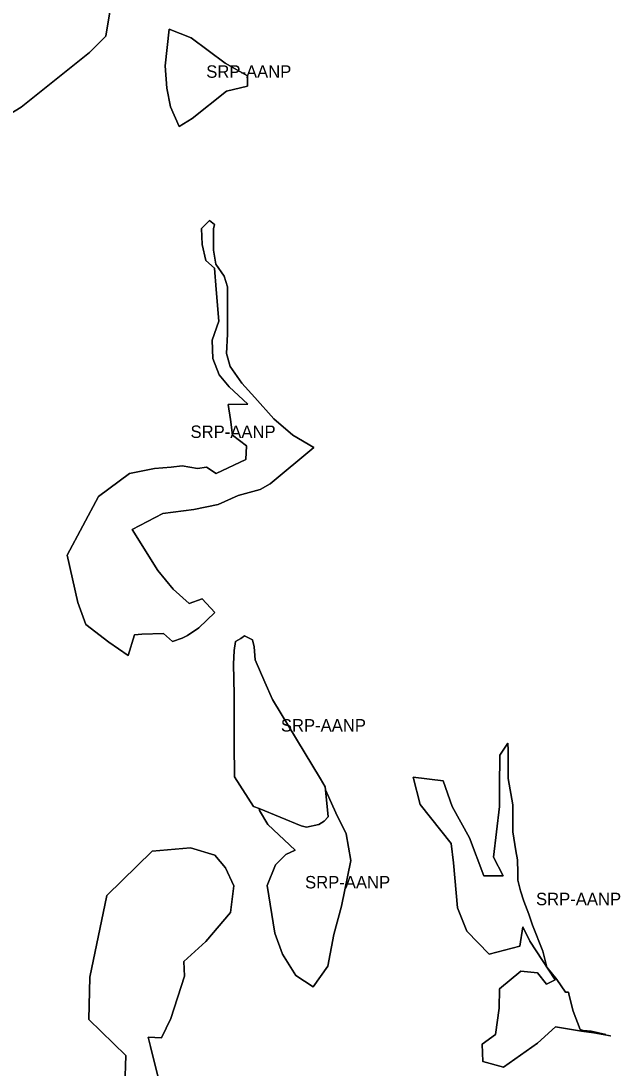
# Model space of a CAD drawing. Extents: x 598968 to 613553, y 4409678 to 4430833.
# Drawn here: x 606814 to 607375, y 4418745 to 4419755 of the extents above; entities that cross this region are included whole.
import ezdxf

# ---------------------------------------------------------------- set-up
doc = ezdxf.new("R2010")
doc.units = 0
doc.layers.add('Sòl Rústic Protegit', color=7, linetype='Continuous')
doc.layers.add('Sòl Rústic Protegit - Alt Nivell de Protecció', color=7, linetype='Continuous')

msp = doc.modelspace()

# ---------------------------------------------------------------- linework, layer by layer
at = {"layer": 'Sòl Rústic Protegit'}
for points in [[(606903.6177, 4419787.5098), (606895.8051, 4419740.0098), (606880.1801, 4419724.5098), (606814.3677, 4419671.5098), (606753.8677, 4419635.0098)], [(607408.6579, 4418771.5174), (607366.2749, 4418779.2702), (607354.3871, 4418780.8208), (607329.2941, 4418785.2348), (607312.0041, 4418769.4498), (607279.4417, 4418746.191), (607259.2941, 4418751.7348), (607258.7673, 4418768.4162), (607271.6887, 4418777.7198), (607275.1691, 4418803.2348), (607275.3067, 4418821.6532), (607295.9813, 4418838.7098), (607312.0041, 4418837.1592), (607320.7909, 4418826.305), (607329.0607, 4418830.4398), (607304.7681, 4418867.6542), (607298.0489, 4418881.6094), (607294.9477, 4418863.0024), (607265.4863, 4418855.2494), (607243.7941, 4418877.2348), (607234.8565, 4418899.7348), (607231.1691, 4418943.2348), (607228.7315, 4418961.7348), (607198.8109, 4418999.4546), (607192.0917, 4419025.8146), (607221.0359, 4419022.1966), (607229.8227, 4418997.3872), (607246.3623, 4418967.409), (607260.3177, 4418930.7116), (607278.9249, 4418930.7116), (607269.6213, 4418948.8018), (607275.3067, 4418997.3872), (607275.3067, 4419016.5112), (607275.8237, 4419047.0062), (607283.5693, 4419058.485), (607283.8749, 4419051.7632), (607283.8749, 4419024.3692), (607288.4407, 4418999.2578), (607288.4407, 4418973.0052), (607291.2443, 4418954.846), (607292.6889, 4418946.1784), (607293.1703, 4418933.6584), (607293.1703, 4418926.4354), (607295.5781, 4418916.3232), (607298.9487, 4418906.2108), (607303.7641, 4418893.691), (607307.1349, 4418883.0972), (607317.2471, 4418858.0572), (607321.0995, 4418842.6482), (607330.7301, 4418830.6098), (607338.9163, 4418818.5714), (607341.8055, 4418818.5714), (607342.7687, 4418815.2006), (607346.6209, 4418800.273), (607353.3623, 4418782.4562), (607356.2515, 4418781.493), (607363.9561, 4418781.0114), (607377.9207, 4418777.6408)], [(606914.1689, 4418727.9974), (606915.1895, 4418757.5968), (606879.4663, 4418792.2994), (606880.4869, 4418833.126), (606896.8175, 4418911.7172), (606940.7061, 4418954.585), (606977.4501, 4418957.647), (607000.9255, 4418950.5024), (607011.1319, 4418938.2544), (607019.2973, 4418920.903), (607016.2355, 4418895.3864), (606992.4301, 4418867.4892), (606971.2427, 4418847.9892), (606971.6177, 4418833.9892), (606958.6177, 4418792.9892), (606949.5551, 4418774.4892), (606936.7427, 4418774.9892), (606938.9301, 4418765.9892), (606946.7427, 4418734.9892)]]:
    msp.add_lwpolyline(points, dxfattribs=at)
for points in [[(606979.0017, 4419660.8128), (606966.5201, 4419653.1852), (606958.1991, 4419671.9074), (606954.7321, 4419689.9364), (606952.9751, 4419711.5672), (606956.8123, 4419746.7968), (606978.3083, 4419738.4758), (607010.8991, 4419714.2062), (607032.3951, 4419701.7246), (607032.3951, 4419692.0166), (607012.3501, 4419687.0672)], [(607096.5507, 4419343.4724), (607054.4603, 4419308.5974), (607044.5397, 4419303.0172), (607023.4587, 4419297.437), (607004.2377, 4419288.7564), (606980.6767, 4419283.7962), (606950.9151, 4419280.076), (606921.1537, 4419264.5752), (606945.9549, 4419224.8932), (606960.8357, 4419206.9124), (606976.3365, 4419193.2718), (606988.7371, 4419197.612), (607001.1377, 4419184.5912), (606985.6369, 4419169.7106), (606974.4763, 4419162.2702), (606969.5161, 4419159.79), (606960.2157, 4419156.69), (606951.5351, 4419164.1302), (606930.4541, 4419163.5102), (606923.6337, 4419162.8902), (606917.4335, 4419143.0492), (606898.8325, 4419156.0698), (606876.5115, 4419172.8108), (606868.7427, 4419194.0098), (606858.5305, 4419239.774), (606888.9121, 4419296.1968), (606918.6735, 4419318.518), (606942.8547, 4419323.4782), (606958.9755, 4419324.7182), (606969.5161, 4419325.9584), (606984.3969, 4419323.4782), (606993.0773, 4419324.7182), (607002.1177, 4419318.5098), (607030.8991, 4419332.1586), (607031.5191, 4419345.1792), (607017.8677, 4419355.5098), (607016.2427, 4419370.5098), (607013.9927, 4419385.0098), (607032.7593, 4419385.4812), (607014.7783, 4419402.2222), (607005.0551, 4419413.5098), (606998.9301, 4419429.5098), (606998.4927, 4419447.0098), (607004.8579, 4419465.4652), (607002.3777, 4419495.8468), (607000.5177, 4419516.3078), (606992.4573, 4419523.7482), (606988.7371, 4419539.249), (606988.1169, 4419554.7496), (606995.8051, 4419562.5098), (607000.5219, 4419558.4994), (606999.6617, 4419554.444), (606999.6617, 4419533.8984), (607001.9445, 4419520.2014), (607009.9345, 4419508.7872), (607013.3587, 4419498.5144), (607013.3587, 4419482.5346), (607013.3587, 4419452.8578), (607012.2173, 4419434.1384), (607015.6415, 4419421.5828), (607027.0557, 4419405.603), (607039.6113, 4419391.906), (607057.8741, 4419371.3604), (607076.1367, 4419355.3806)], [(607043.7427, 4418995.51), (607038.3677, 4418997.5102), (607019.9927, 4419026.0102), (607019.4927, 4419058.5102), (607019.4927, 4419105.0102), (607018.9927, 4419135.0102), (607019.4927, 4419147.5102), (607019.6175, 4419148.0102), (607021.0551, 4419156.5102), (607026.0551, 4419159.5102), (607029.7425, 4419162.0102), (607037.3677, 4419158.0102), (607038.9301, 4419151.5102), (607039.9301, 4419139.0102), (607049.2427, 4419117.5102), (607056.7427, 4419100.5102), (607102.8677, 4419024.0102), (607107.2427, 4419016.5102), (607107.5551, 4419013.51), (607117.6177, 4418991.5098), (607127.7427, 4418971.0098), (607132.2427, 4418945.5098), (607123.1801, 4418901.5098), (607115.6177, 4418874.0098), (607110.0551, 4418843.5098), (607095.8677, 4418823.5098), (607078.9927, 4418834.5098), (607066.3051, 4418855.0098), (607058.6801, 4418875.5098), (607051.5997, 4418921.214), (607059.5737, 4418941.149), (607069.5411, 4418951.1164), (607078.3051, 4418955.5098), (607052.1177, 4418980.0098), (607044.0551, 4418993.5098)]]:
    msp.add_lwpolyline(points, close=True, dxfattribs=at)
at = {"layer": 'Sòl Rústic Protegit - Alt Nivell de Protecció'}
for points in [[(606753.8677, 4419635.0098), (606814.3677, 4419671.5098), (606880.1801, 4419724.5098), (606895.8051, 4419740.0098), (606903.6177, 4419787.5098)], [(607377.9207, 4418777.6408), (607363.9561, 4418781.0114), (607356.2515, 4418781.493), (607353.3623, 4418782.4562), (607346.6209, 4418800.273), (607342.7687, 4418815.2006), (607341.8055, 4418818.5714), (607338.9163, 4418818.5714), (607330.7301, 4418830.6098), (607321.0995, 4418842.6482), (607317.2471, 4418858.0572), (607307.1349, 4418883.0972), (607303.7641, 4418893.691), (607298.9487, 4418906.2108), (607295.5781, 4418916.3232), (607293.1703, 4418926.4354), (607293.1703, 4418933.6584), (607292.6889, 4418946.1784), (607291.2443, 4418954.846), (607288.4407, 4418973.0052), (607288.4407, 4418999.2578), (607283.8749, 4419024.3692), (607283.8749, 4419051.7632), (607283.5693, 4419058.485), (607275.8237, 4419047.0062), (607275.3067, 4419016.5112), (607275.3067, 4418997.3872), (607269.6213, 4418948.8018), (607278.9249, 4418930.7116), (607260.3177, 4418930.7116), (607246.3623, 4418967.409), (607229.8227, 4418997.3872), (607221.0359, 4419022.1966), (607192.0917, 4419025.8146), (607198.8109, 4418999.4546), (607228.7315, 4418961.7348), (607231.1691, 4418943.2348), (607234.8565, 4418899.7348), (607243.7941, 4418877.2348), (607265.4863, 4418855.2494), (607294.9477, 4418863.0024), (607298.0489, 4418881.6094), (607304.7681, 4418867.6542), (607329.0607, 4418830.4398), (607320.7909, 4418826.305), (607312.0041, 4418837.1592), (607295.9813, 4418838.7098), (607275.3067, 4418821.6532), (607275.1691, 4418803.2348), (607271.6887, 4418777.7198), (607258.7673, 4418768.4162), (607259.2941, 4418751.7348), (607279.4417, 4418746.191), (607312.0041, 4418769.4498), (607329.2941, 4418785.2348), (607354.3871, 4418780.8208), (607366.2749, 4418779.2702), (607408.6579, 4418771.5174)], [(606946.7427, 4418734.9892), (606938.9301, 4418765.9892), (606936.7427, 4418774.9892), (606949.5551, 4418774.4892), (606958.6177, 4418792.9892), (606971.6177, 4418833.9892), (606971.2427, 4418847.9892), (606992.4301, 4418867.4892), (607016.2355, 4418895.3864), (607019.2973, 4418920.903), (607011.1319, 4418938.2544), (607000.9255, 4418950.5024), (606977.4501, 4418957.647), (606940.7061, 4418954.585), (606896.8175, 4418911.7172), (606880.4869, 4418833.126), (606879.4663, 4418792.2994), (606915.1895, 4418757.5968), (606914.1689, 4418727.9974)]]:
    msp.add_lwpolyline(points, dxfattribs=at)
for points in [[(606979.0017, 4419660.8128), (607012.3501, 4419687.0672), (607032.3951, 4419692.0166), (607032.3951, 4419701.7246), (607010.8991, 4419714.2062), (606978.3083, 4419738.4758), (606956.8123, 4419746.7968), (606952.9751, 4419711.5672), (606954.7321, 4419689.9364), (606958.1991, 4419671.9074), (606966.5201, 4419653.1852)], [(607096.5507, 4419343.4724), (607076.1367, 4419355.3806), (607057.8741, 4419371.3604), (607039.6113, 4419391.906), (607027.0557, 4419405.603), (607015.6415, 4419421.5828), (607012.2173, 4419434.1384), (607013.3587, 4419452.8578), (607013.3587, 4419482.5346), (607013.3587, 4419498.5144), (607009.9345, 4419508.7872), (607001.9445, 4419520.2014), (606999.6617, 4419533.8984), (606999.6617, 4419554.444), (607000.5219, 4419558.4994), (606995.8051, 4419562.5098), (606988.1169, 4419554.7496), (606988.7371, 4419539.249), (606992.4573, 4419523.7482), (607000.5177, 4419516.3078), (607002.3777, 4419495.8468), (607004.8579, 4419465.4652), (606998.4927, 4419447.0098), (606998.9301, 4419429.5098), (607005.0551, 4419413.5098), (607014.7783, 4419402.2222), (607032.7593, 4419385.4812), (607013.9927, 4419385.0098), (607016.2427, 4419370.5098), (607017.8677, 4419355.5098), (607031.5191, 4419345.1792), (607030.8991, 4419332.1586), (607002.1177, 4419318.5098), (606993.0773, 4419324.7182), (606984.3969, 4419323.4782), (606969.5161, 4419325.9584), (606958.9755, 4419324.7182), (606942.8547, 4419323.4782), (606918.6735, 4419318.518), (606888.9121, 4419296.1968), (606858.5305, 4419239.774), (606868.7427, 4419194.0098), (606876.5115, 4419172.8108), (606898.8325, 4419156.0698), (606917.4335, 4419143.0492), (606923.6337, 4419162.8902), (606930.4541, 4419163.5102), (606951.5351, 4419164.1302), (606960.2157, 4419156.69), (606969.5161, 4419159.79), (606974.4763, 4419162.2702), (606985.6369, 4419169.7106), (607001.1377, 4419184.5912), (606988.7371, 4419197.612), (606976.3365, 4419193.2718), (606960.8357, 4419206.9124), (606945.9549, 4419224.8932), (606921.1537, 4419264.5752), (606950.9151, 4419280.076), (606980.6767, 4419283.7962), (607004.2377, 4419288.7564), (607023.4587, 4419297.437), (607044.5397, 4419303.0172), (607054.4603, 4419308.5974)], [(607107.5551, 4419013.51), (607107.2427, 4419016.5102), (607102.8677, 4419024.0102), (607056.7427, 4419100.5102), (607049.2427, 4419117.5102), (607039.9301, 4419139.0102), (607038.9301, 4419151.5102), (607037.3677, 4419158.0102), (607029.7425, 4419162.0102), (607026.0551, 4419159.5102), (607021.0551, 4419156.5102), (607019.6175, 4419148.0102), (607019.4927, 4419147.5102), (607018.9927, 4419135.0102), (607019.4927, 4419105.0102), (607019.4927, 4419058.5102), (607019.9927, 4419026.0102), (607038.3677, 4418997.5102), (607043.7427, 4418995.51), (607084.3051, 4418979.01), (607089.4301, 4418977.51), (607101.1177, 4418980.01), (607106.2427, 4418983.51), (607110.3051, 4418987.51)], [(607043.7427, 4418995.51), (607044.0551, 4418993.5098), (607052.1177, 4418980.0098), (607078.3051, 4418955.5098), (607069.5411, 4418951.1164), (607059.5737, 4418941.149), (607051.5997, 4418921.214), (607058.6801, 4418875.5098), (607066.3051, 4418855.0098), (607078.9927, 4418834.5098), (607095.8677, 4418823.5098), (607110.0551, 4418843.5098), (607115.6177, 4418874.0098), (607123.1801, 4418901.5098), (607132.2427, 4418945.5098), (607127.7427, 4418971.0098), (607117.6177, 4418991.5098), (607107.5551, 4419013.51), (607110.3051, 4418987.51), (607106.2427, 4418983.51), (607101.1177, 4418980.01), (607089.4301, 4418977.51), (607084.3051, 4418979.01)]]:
    msp.add_lwpolyline(points, close=True, dxfattribs=at)

# ---------------------------------------------------------------- texts
for p in [(606992.6851, 4419699.991), (606977.5406, 4419352.7795), (607064.6489, 4419069.7601), (607087.9927, 4418918.5099), (607310.6407, 4418902.338)]:
    msp.add_text('SRP-AANP', height=12, dxfattribs=at).set_placement(p)

doc.saveas('drawing.dxf')
